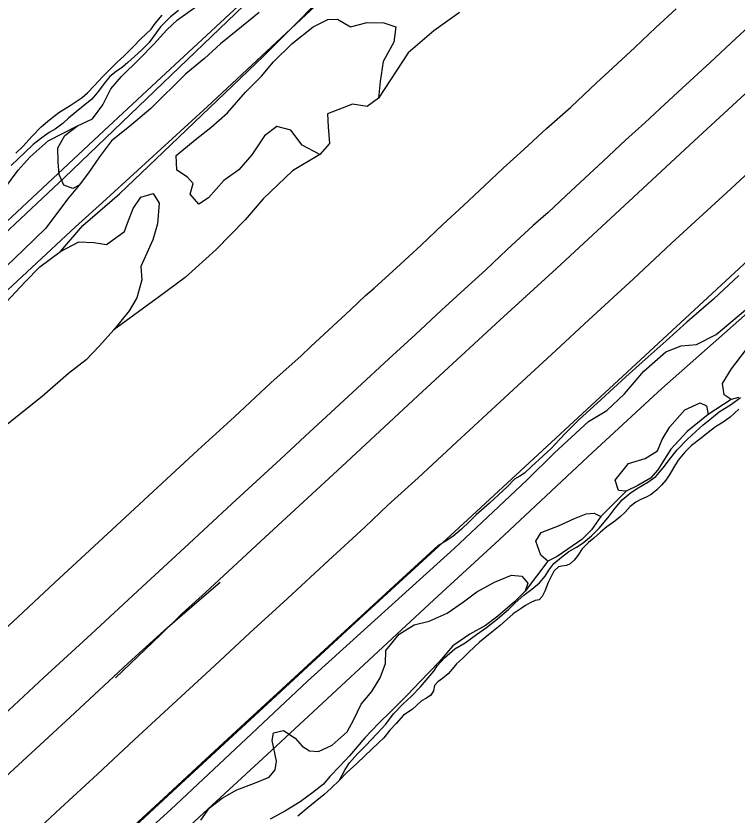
# Model space of a CAD drawing. Extents: x 2161152 to 2175754, y 602179 to 617749.
# Drawn here: x 2169467.5 to 2169900.3, y 611156.5 to 611636 of the extents above; entities that cross this region are included whole.
import ezdxf

# ---------------------------------------------------------------- set-up
doc = ezdxf.new("R2010")
doc.units = 0
for name, color, linetype in [('RD_EX_DR_ErosCtrl', 7, 'Continuous'), ('RD_EX_Fence_ChLk', 7, 'Continuous'), ('RD_EX_Fence_Other', 7, 'Continuous'), ('RD_EX_GuardRail', 7, 'Continuous'), ('RD_EX_H2O', 7, 'Continuous'), ('RD_EX_Road', 7, 'Continuous'), ('RD_EX_VEG', 7, 'Continuous')]:
    doc.layers.add(name, color=color, linetype=linetype)

msp = doc.modelspace()

# ---------------------------------------------------------------- linework, layer by layer
at = {"layer": 'RD_EX_DR_ErosCtrl'}
for points in [[(2169565.08, 611639.3), (2169560.31, 611635.35), (2169554.25, 611629.37), (2169549.98, 611623.7), (2169547.14, 611619.91), (2169542.83, 611615.36), (2169538.59, 611611.67), (2169534.63, 611607.98), (2169531.34, 611605.19), (2169527.59, 611602.62), (2169523.84, 611599.64), (2169520.46, 611595.47), (2169517.06, 611590.77), (2169512.94, 611586.02), (2169506.77, 611580.97), (2169503.68, 611578.51), (2169499.05, 611574.56), (2169495.89, 611571.65), (2169490.94, 611568.03), (2169487.46, 611565.98), (2169482.17, 611562.3), (2169477.74, 611558.81), (2169472.49, 611553.75), (2169468.99, 611550.37), (2169464.49, 611546.29)], [(2169661.65, 611177.53), (2169665.01, 611183.76), (2169667.73, 611187.82), (2169672.4, 611193.23), (2169677.31, 611198.1), (2169684.33, 611205.39), (2169689.46, 611210.99), (2169694.07, 611217.26), (2169699.73, 611222.98), (2169704.78, 611227.85), (2169710.25, 611233.51), (2169713.69, 611237.49), (2169718.22, 611242.76), (2169720.4, 611246.17), (2169724.78, 611250.92), (2169730.97, 611256.23), (2169736.99, 611259.83), (2169743.89, 611264.8), (2169749.86, 611268.99), (2169756.57, 611274.17), (2169763.16, 611279.87), (2169767.2, 611283.77), (2169772.24, 611288.51), (2169777.07, 611292), (2169781.64, 611295.75), (2169785.02, 611299.8), (2169787.27, 611303.39), (2169790.25, 611307.44), (2169794.82, 611311.2), (2169799.38, 611314.56), (2169803.99, 611317.19), (2169808.01, 611319.76), (2169812.85, 611324.04), (2169817.64, 611328.92), (2169823.46, 611335.83), (2169827.05, 611340.6), (2169831.38, 611345.55), (2169836.21, 611349.57), (2169839.96, 611352.15), (2169846.79, 611356.26), (2169851.55, 611359.68), (2169855.87, 611364.9), (2169859.8, 611369.85), (2169864.4, 611375.59), (2169870.27, 611381.77), (2169875.58, 611386.64), (2169879.96, 611390.73), (2169884.99, 611394.68), (2169889.63, 611398.5), (2169896.86, 611403.13), (2169902.29, 611406.94)]]:
    msp.add_lwpolyline(points, dxfattribs=at)
at = {"layer": 'RD_EX_Fence_ChLk'}
msp.add_lwpolyline([(2169119.93, 610731.91), (2169258.71, 610860.95), (2169379.5, 610973.43), (2169517.57, 611099.67), (2169564.62, 611143.51), (2169620.9, 611195.21), (2169718.2, 611285.59), (2169757.48, 611321.66), (2169813.69, 611374.21), (2169855.23, 611412.35), (2169904.72, 611456.21), (2169958.8, 611507.21), (2170009.63, 611555.21), (2170096.71, 611634.37), (2170163.78, 611697.32), (2170211.52, 611716.41), (2170213.87, 611743.59), (2170280.3, 611804.64), (2170329.79, 611849.59)], dxfattribs=at)
at = {"layer": 'RD_EX_Fence_Other'}
for points in [[(2170237.86, 611894.46), (2170223.15, 611882.42), (2170214.52, 611874.98), (2170200.92, 611862.91), (2170181.57, 611844.83), (2170126.5, 611794.04), (2170071.65, 611743.21), (2170014.68, 611690.64), (2169967.46, 611646.95), (2169943.17, 611624.46), (2169920.28, 611603.21), (2169874.48, 611560.96), (2169838.17, 611527.23), (2169791.97, 611484.53), (2169757.91, 611453.43), (2169711.55, 611410.58), (2169663.04, 611365.72), (2169617.11, 611323.15), (2169581.27, 611290.12), (2169567.23, 611277.36), (2169554.24, 611264.7), (2169527.17, 611238.78)], [(2168723.3, 610498.53), (2168780.72, 610551.61), (2168852.46, 610617.74), (2168916.93, 610677.17), (2168941.8, 610700.14), (2168977.94, 610733.3), (2169014.36, 610766.76), (2169060.36, 610809.4), (2169131.03, 610875.21), (2169189.13, 610928.84), (2169245.05, 610979.83), (2169453.22, 611172.15), (2169499.9, 611215.31), (2169534.87, 611247.56), (2169558.4, 611268.97), (2169581.91, 611289.33), (2169589.93, 611296.28)]]:
    msp.add_lwpolyline(points, dxfattribs=at)
at = {"layer": 'RD_EX_GuardRail'}
for points in [[(2170284.58, 612283.5), (2170219.87, 612223.54), (2170145.96, 612155.17), (2170086.51, 612100.44), (2170008.88, 612028.15), (2169967.04, 611989.64), (2169948.29, 611973.1), (2169893.18, 611921.35), (2169796.14, 611831.48), (2169764.61, 611801.97), (2169737.19, 611774.48), (2169701.17, 611736.77), (2169659.8, 611696.86), (2169620.25, 611660), (2169551.73, 611596.35), (2169517.2, 611564.33), (2169455.55, 611506.92), (2169346.35, 611406.49), (2169285.69, 611350.16), (2169255.86, 611322.95), (2169231.2, 611300.26), (2169193.15, 611264.93)], [(2169219.61, 610854.87), (2169331.55, 610958.28), (2169425.21, 611044.97), (2169503.45, 611116.89), (2169558.52, 611168.08), (2169613.28, 611218.45), (2169668.75, 611269.57), (2169733.19, 611328.89), (2169783.5, 611375.23), (2169847.81, 611434.62), (2169907, 611489.53), (2169966.93, 611544.83), (2169998.7, 611574.23), (2170035.55, 611608.07), (2170086.12, 611654.86), (2170136.54, 611701.38), (2170182.4, 611743.66), (2170228.33, 611786.2), (2170274.12, 611828.47), (2170315.73, 611866.43)]]:
    msp.add_lwpolyline(points, dxfattribs=at)
at = {"layer": 'RD_EX_H2O'}
for points in [[(2169467.46, 611553.57), (2169471.64, 611557.74), (2169477.1, 611563.79), (2169482.63, 611569.38), (2169487.54, 611573.6), (2169493.11, 611578.06), (2169500.01, 611582.24), (2169507.11, 611587.14), (2169510.4, 611589.8), (2169514.45, 611593.96), (2169519.51, 611599.63), (2169522.75, 611602.88), (2169528, 611608.08), (2169532.64, 611612.17), (2169537.97, 611617.7), (2169542.49, 611622.31), (2169548.61, 611628.09), (2169550.92, 611631.49), (2169555.18, 611636.51)], [(2169901.41, 611400.1), (2169896.16, 611395.3), (2169891.93, 611392.26), (2169887.45, 611389.37), (2169882.95, 611385.94), (2169878.65, 611382.57), (2169872.95, 611378.24), (2169869.03, 611374.21), (2169864.98, 611369.38), (2169862.11, 611364.93), (2169859.99, 611361.06), (2169857.54, 611357.4), (2169854.98, 611354.53), (2169852.14, 611351.67), (2169848.78, 611348.82), (2169845.71, 611347.15), (2169842.51, 611345.89), (2169839.56, 611344.22), (2169836.21, 611341.63), (2169833.17, 611338.31), (2169830.14, 611335.52), (2169826.91, 611332.79), (2169822.09, 611329.44), (2169818.32, 611326.19), (2169814.42, 611322.69), (2169811.13, 611320.03), (2169807.22, 611316.27), (2169804.76, 611312.2), (2169802.53, 611309.4), (2169800.17, 611307.26), (2169797.84, 611306.3), (2169795.11, 611305.76), (2169793.12, 611305.4), (2169790.29, 611302.8), (2169788.65, 611299.65), (2169787, 611296.11), (2169785.89, 611293.35), (2169784.85, 611290.91), (2169783.27, 611287.7), (2169781.58, 611285.68), (2169780.38, 611285.43), (2169779.12, 611285.26), (2169776.05, 611283.86), (2169773.31, 611282.25), (2169770.02, 611280.12), (2169765.93, 611277.22), (2169762.1, 611273.78), (2169758.06, 611270.28), (2169751.01, 611264.64), (2169745.7, 611260.17), (2169742.67, 611257.51), (2169739.17, 611254), (2169735.4, 611250.49), (2169731.9, 611247.24), (2169730.34, 611245.22), (2169726.96, 611241.31), (2169723.46, 611238.46), (2169720.78, 611236.39), (2169718.75, 611234.17), (2169718.16, 611231.01), (2169716.46, 611228.45), (2169713.91, 611226.65), (2169710.97, 611224.98), (2169708.01, 611222.51), (2169705.32, 611219.92), (2169700.16, 611216.37), (2169695.77, 611211.48), (2169691.85, 611207.45), (2169688.2, 611202.88), (2169685.23, 611200.02), (2169680.92, 611195.86), (2169676.88, 611191.96), (2169672.16, 611187.41), (2169666.11, 611182.09), (2169661.65, 611177.53), (2169656.67, 611172.72), (2169652.23, 611168.7), (2169646.98, 611164.42), (2169642.95, 611161.05), (2169636.63, 611155.74)]]:
    msp.add_lwpolyline(points, dxfattribs=at)
at = {"layer": 'RD_EX_Road'}
for points in [[(2170349.48, 612331.58), (2170272.08, 612260.29), (2170181.38, 612175.06), (2170125.52, 612124.75), (2170053.81, 612059.72), (2170001.04, 612011.94), (2169983.09, 611994.92), (2169877.4, 611897.04), (2169773.47, 611803.09), (2169701.4, 611734.85), (2169642.81, 611679.36), (2169560.66, 611600.38), (2169496.59, 611539.08), (2169433.74, 611480.27), (2169357.65, 611408.82), (2169240.94, 611307.6), (2169082.06, 611160.4)], [(2169200.16, 611228.01), (2169238.73, 611265.17), (2169286.12, 611309.93), (2169322.57, 611343.02), (2169372.33, 611388.82), (2169413.06, 611426.69), (2169450.56, 611460.69), (2169503.21, 611509.36), (2169519.35, 611524.1), (2169582.47, 611581.64), (2169653.32, 611647.92), (2169733.51, 611721.66), (2169786.87, 611772.36), (2169844.22, 611825.62), (2169919.2, 611894.86), (2170022.96, 611989.78), (2170076.89, 612038.07), (2170125.56, 612083.13), (2170169.58, 612124.05), (2170219.28, 612170.85), (2170263.08, 612211.32), (2170307.81, 612252.14)], [(2169451.2, 611259.16), (2169471.73, 611278.22), (2169490.87, 611296), (2169511.72, 611315.4), (2169533.29, 611335.28), (2169555.23, 611355.61), (2169576.62, 611375.34), (2169598.59, 611395.43), (2169620.37, 611415.77), (2169638.6, 611432.1), (2169644.39, 611437.56), (2169657.62, 611449.93), (2169668.19, 611459.74), (2169677.33, 611468.3), (2169682.49, 611472.57), (2169695.93, 611484.76), (2169710.58, 611498.5), (2169723.67, 611510.78), (2169736, 611522.28), (2169748.89, 611534.3), (2169759.88, 611544.6), (2169772.25, 611555.89), (2169785.87, 611568.35), (2169800.42, 611581.33), (2169815.86, 611595.8), (2169828.28, 611607.2), (2169838.93, 611617.05), (2169851.62, 611629), (2169863.69, 611640.3)], [(2169910.32, 611632.35), (2169896.61, 611619.71), (2169884.18, 611608.13), (2169867.11, 611592.51), (2169856.93, 611583.04), (2169844.93, 611571.85), (2169833.25, 611561.39), (2169819.94, 611548.94), (2169808.86, 611538.7), (2169797.79, 611528.15), (2169786.9, 611518.07), (2169777.97, 611510.19), (2169762.11, 611495.73), (2169749.43, 611483.73), (2169736.74, 611472.11), (2169722.87, 611459.44), (2169707.29, 611444.79), (2169691.36, 611430.23), (2169672.35, 611412.64), (2169656.24, 611397.77), (2169643.85, 611386.4), (2169626.19, 611370.08), (2169597.08, 611343.26), (2169568.69, 611316.88), (2169543.22, 611293.49), (2169512.67, 611265), (2169484.18, 611239.06), (2169456.92, 611213.81)], [(2169473.15, 611141.07), (2169494.1, 611160.56), (2169516.34, 611181.12), (2169538.41, 611201.66), (2169561.68, 611223.1), (2169586.59, 611246.08), (2169607.86, 611265.78), (2169630.36, 611286.44), (2169655.02, 611309.16), (2169676.77, 611329.33), (2169690.74, 611342.45), (2169708.97, 611358.8), (2169731.81, 611380.25), (2169750.13, 611397.09), (2169771.26, 611416.56), (2169791.52, 611435.27), (2169811.42, 611453.69), (2169837.92, 611477.97), (2169860.83, 611499.42), (2169882.33, 611519.18), (2169896.5, 611532.28), (2169921.44, 611555.24)], [(2169901.38, 611480.22), (2169886.07, 611465.96), (2169870.2, 611452.34), (2169857.8, 611441.08), (2169843.39, 611428.28), (2169833.5, 611419.38), (2169818.72, 611405.77), (2169805.31, 611393.68), (2169797.61, 611385.79), (2169793.99, 611382.11), (2169788.62, 611376.48), (2169783.94, 611372.09), (2169776.85, 611365.71), (2169772.7, 611361.64), (2169769.87, 611359.88), (2169766.68, 611357.96), (2169762.46, 611353.7), (2169751.66, 611343.73), (2169743.6, 611336.67), (2169739.65, 611332.66), (2169734.8, 611328.11), (2169729.69, 611323.7), (2169725.03, 611320.56), (2169720.81, 611318.24), (2169697.03, 611296.38), (2169669.73, 611271.19), (2169645.08, 611248.55), (2169622, 611227.36), (2169599.91, 611207.08), (2169578.6, 611187.38), (2169556.02, 611166.44), (2169531.22, 611143.62)]]:
    msp.add_lwpolyline(points, dxfattribs=at)
at = {"layer": 'RD_EX_VEG'}
for p, q in [((2169896.84, 611405.74), (2169882.92, 611396.74)), ((2169833.67, 611350.79), (2169818.45, 611335.58)), ((2169786.74, 611308.89), (2169773.14, 611290.85))]:
    msp.add_line(p, q, dxfattribs=at)
for points in [[(2169494.13, 611494.56), (2169507.69, 611510.22), (2169529.6, 611529.28), (2169555.82, 611554.32), (2169616.28, 611612.13), (2169665.66, 611661.87), (2169700.46, 611696.73), (2169722.1, 611715.8), (2169737.48, 611730.38), (2169780.68, 611760.22)], [(2169613.41, 611637.99), (2169599.67, 611626.8), (2169590.2, 611619.22), (2169580.58, 611610.45), (2169569.5, 611601.32), (2169548.49, 611580.53), (2169535.68, 611569.72), (2169524.88, 611561.11), (2169517.61, 611551.51), (2169510.99, 611541.77), (2169505.34, 611534.51), (2169501.62, 611532.47), (2169496.27, 611534.54), (2169493.49, 611540.9), (2169492.71, 611548.41), (2169492.59, 611556.84), (2169496.82, 611564.28), (2169504.44, 611570.08), (2169513.34, 611574.27), (2169519.56, 611582.59), (2169524.48, 611592.27), (2169530.82, 611599.68), (2169541.7, 611610.18), (2169550.18, 611619.14), (2169558, 611627.72), (2169564.32, 611633.55), (2169576.77, 611642.45)], [(2169733.72, 611637.95), (2169718.2, 611627.13), (2169702.9, 611613.93), (2169685.03, 611586.66)], [(2169668.26, 611629.38), (2169678.2, 611631.97), (2169688.23, 611631.79), (2169695.45, 611629.42), (2169694.36, 611620.32), (2169687.8, 611608.55), (2169686, 611596.69), (2169685.03, 611586.66), (2169678.2, 611581.63), (2169669.37, 611582.98), (2169654.47, 611577.17), (2169654.86, 611569.5), (2169655.74, 611559.44), (2169649.94, 611552.81), (2169639.33, 611558.41), (2169632.49, 611567.39), (2169624.08, 611569.65), (2169616.72, 611564.11), (2169609.11, 611552.62), (2169601.16, 611543.65), (2169592.19, 611537.34), (2169583.03, 611526.94), (2169577.14, 611523.08), (2169572.1, 611529.11), (2169573.8, 611535.42), (2169570.44, 611539.17), (2169564.06, 611543.37), (2169563.56, 611552.19), (2169575.04, 611561.72), (2169584.51, 611569.05), (2169594.41, 611577.82), (2169605.15, 611590.25), (2169614.93, 611599.94), (2169622.05, 611608.36), (2169633.29, 611619.46), (2169645.83, 611629.49), (2169654.72, 611633.93), (2169660.38, 611633.96), (2169668.26, 611629.38)], [(2169315.07, 611400.85), (2169320.98, 611406.54), (2169326.59, 611410.4), (2169335.38, 611414.47), (2169346.47, 611422.58), (2169355.5, 611433.36), (2169364.96, 611445.86), (2169373.72, 611455.6), (2169385.82, 611467.27), (2169396.69, 611476.46), (2169411.73, 611489.93), (2169424.11, 611502.4), (2169432.58, 611510.05), (2169444.51, 611520), (2169455.21, 611527.21), (2169461.39, 611533.43), (2169468.84, 611543.46), (2169475.98, 611551.4), (2169486.86, 611561.11), (2169504.44, 611570.08)], [(2169649.94, 611552.81), (2169633.38, 611543.06), (2169615.9, 611526.2), (2169605.1, 611513.71), (2169587.61, 611495.79), (2169569.07, 611478.95), (2169553.54, 611467.6), (2169526.15, 611447.66)], [(2169505.34, 611534.51), (2169498.48, 611526.09), (2169485.29, 611508.71), (2169471.77, 611495.41), (2169461.88, 611486.13), (2169443.6, 611471.34), (2169427.06, 611458.22), (2169395.59, 611433.55), (2169377.71, 611418.62), (2169361.28, 611404.32), (2169349.65, 611393.36), (2169332.1, 611380.29)], [(2169461.78, 611464.38), (2169472.91, 611476.41), (2169481.75, 611485.45), (2169494.13, 611494.56), (2169505.15, 611500.54), (2169514.22, 611499.98), (2169521.83, 611498.79), (2169532.65, 611506.64), (2169534.45, 611511.74), (2169537.77, 611520.37), (2169542.5, 611527.26), (2169549.77, 611529.37), (2169553.49, 611523.63), (2169552.47, 611511.25), (2169549.53, 611501.66), (2169542.42, 611485.68), (2169542.94, 611477.61), (2169540.1, 611466.83), (2169535.47, 611458.98), (2169526.15, 611447.66), (2169517.52, 611438.03), (2169509.57, 611429.59), (2169498.98, 611421.45), (2169483.14, 611407.73), (2169450.16, 611381.37)], [(2169508.3, 611112.69), (2169560.47, 611159.92), (2169605.72, 611202.27), (2169642.53, 611236.75), (2169678.51, 611269.39), (2169730.56, 611316.5), (2169753.85, 611338.45), (2169774.07, 611357.44), (2169790.81, 611373.85), (2169811.02, 611392.57), (2169822.19, 611399.21), (2169832.77, 611409.15), (2169844.33, 611422.9), (2169857.57, 611434.37), (2169866.74, 611438.04), (2169875.97, 611438.93), (2169887.81, 611444.91), (2169909.1, 611462.86)], [(2169901.23, 611407.12), (2169896.84, 611405.74), (2169892.52, 611408.6), (2169891.59, 611415.49), (2169896.9, 611424.25), (2169905.29, 611435.2)], [(2169882.92, 611396.74), (2169870.3, 611386.65), (2169860.46, 611376.11), (2169855.82, 611368.52), (2169852.82, 611363.55), (2169848.24, 611358.6), (2169840.75, 611354.24), (2169833.67, 611350.79), (2169829.18, 611351.14), (2169827.05, 611357.39), (2169835.03, 611367.43), (2169845.13, 611370.42), (2169852.62, 611375.04), (2169855.25, 611381.74), (2169860.02, 611389.46), (2169868.92, 611399.61), (2169878.12, 611403.8), (2169881.92, 611402.02), (2169882.92, 611396.74)], [(2169818.45, 611335.58), (2169812.88, 611327.61), (2169807.08, 611321.76), (2169798.64, 611315.95), (2169792.34, 611311.7), (2169786.74, 611308.89), (2169782.57, 611312.4), (2169779.55, 611320.92), (2169782.68, 611326.02), (2169793.06, 611330.06), (2169802.65, 611334.38), (2169809.72, 611337.3), (2169814.62, 611337.6), (2169818.45, 611335.58)], [(2169578.51, 611153.47), (2169583.53, 611160.9), (2169591.15, 611166.7), (2169600.08, 611171.68), (2169610.71, 611175.71), (2169619.49, 611179.25), (2169623.13, 611183.55), (2169623.76, 611188.82), (2169621.34, 611201.26), (2169622.08, 611205.86), (2169628.04, 611207.2), (2169634.95, 611202.73), (2169639.21, 611197.76), (2169643.66, 611195.04), (2169649.07, 611194.55), (2169657.33, 611198.37), (2169666.21, 611206.41), (2169670.18, 611213.87), (2169674.57, 611223.05), (2169681.05, 611230.6), (2169686.09, 611238.83), (2169689.28, 611247.36), (2169689.42, 611255.27), (2169697.38, 611265.02), (2169706.45, 611270.67), (2169715.46, 611272.88), (2169726.38, 611277.7), (2169736.01, 611284.4), (2169744.18, 611290.46), (2169754.73, 611296.22), (2169764.85, 611300.53), (2169771.19, 611299.89), (2169774.68, 611295.72), (2169773.14, 611290.85), (2169766.67, 611284.35), (2169756.72, 611275.8), (2169749.34, 611270.24), (2169739.85, 611264.98), (2169729.67, 611258.02), (2169721.43, 611248.51), (2169710.1, 611236.54), (2169702.28, 611228.48), (2169692.58, 611218.86), (2169685.18, 611211.72), (2169676.94, 611202.74), (2169667.75, 611192.05), (2169661.68, 611185.67), (2169655.88, 611179.56), (2169651.96, 611174.99), (2169645.65, 611169.94), (2169638.14, 611164.52), (2169629.3, 611159.12), (2169619.95, 611154)]]:
    msp.add_lwpolyline(points, dxfattribs=at)

doc.saveas('drawing.dxf')
